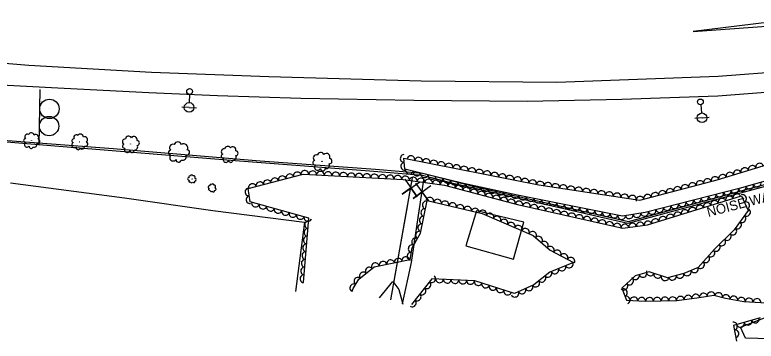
# Model space of a CAD drawing. Extents: x 1722896 to 1754269, y 648279 to 666297.
# Drawn here: x 1744970.8 to 1745353.2, y 651621.9 to 651790.3 of the extents above; entities that cross this region are included whole.
import ezdxf

# ---------------------------------------------------------------- set-up
doc = ezdxf.new("R2010")
doc.units = 0
for name, color, linetype in [('DESIGN - CENTERLINE - Proposed Text', 7, 'Continuous'), ('DESIGN - PUBLIC HEARING - Shapes', 7, 'Continuous'), ('DESIGN - SCRATCH - User 1', 7, 'Continuous'), ('SURVEY - CENTERLINE - Preliminary Text', 7, 'Continuous'), ('SURVEY - DTM - Breaklines', 7, 'Continuous'), ('SURVEY - VEGETATION - Features with Text', 7, 'Continuous')]:
    doc.layers.add(name, color=color, linetype=linetype)

msp = doc.modelspace()

# ---------------------------------------------------------------- linework, layer by layer
at = {"layer": 'DESIGN - CENTERLINE - Proposed Text'}
for points in [[(1745164.85, 651643.17), (1745176.01, 651706.26)], [(1745171.92, 651705.49), (1745178.42, 651696.32), (1745175.18, 651700.95), (1745170.54, 651697.71), (1745179.8, 651704.1)], [(1745170.86, 651641.09), (1745175.42, 651662.42), (1745181.72, 651705.18)], [(1745177.51, 651703.34), (1745184.27, 651694.36), (1745180.9, 651698.9), (1745176.36, 651695.52), (1745185.42, 651702.17)], [(1745164.85, 651643.17), (1745173.56, 651692.41)], [(1745170.86, 651641.09), (1745175.42, 651662.42), (1745179.53, 651690.3)], [(1745208.89, 651689.17), (1745203.38, 651671.14), (1745228.11, 651664.28), (1745233.39, 651683.29), (1745208.89, 651689.17)], [(1745347.69, 651623.47), (1745345.08, 651629.16), (1745379, 651642.39), (1745386.06, 651622.36), (1745347.69, 651623.47)]]:
    msp.add_lwpolyline(points, dxfattribs=at)
at = {"layer": 'DESIGN - PUBLIC HEARING - Shapes'}
for p, q in [((1744983.34, 651723.04), (1744983.96, 651751.76)), ((1744988.75, 651741.75), (1744988.75, 651741.75)), ((1744988.55, 651732.84), (1744988.55, 651732.84))]:
    msp.add_line(p, q, dxfattribs=at)
for centre in [(1744988.71, 651741.77), (1744988.52, 651732.85)]:
    msp.add_circle(centre, 5, dxfattribs=at)
at = {"layer": 'DESIGN - SCRATCH - User 1'}
msp.add_lwpolyline([(1744868.11, 651732.89), (1744868.28, 651734.4), (1744948.81, 651726.9), (1745021.49, 651721.24), (1745097.4, 651715.01), (1745156.92, 651710.61), (1745181.36, 651708.6), (1745207.99, 651701.64), (1745287.3, 651683.69), (1745349.3, 651700.5), (1745386.26, 651710.24), (1745386.5, 651709.33), (1745360.52, 651702.47), (1745287.02, 651682.54), (1745196.92, 651703.3), (1745181.07, 651707.43), (1745156.06, 651709.48), (1745084.52, 651714.93), (1744991.49, 651722.44), (1744910.97, 651729.18), (1744868.11, 651732.89)], dxfattribs=at)
at = {"layer": 'SURVEY - CENTERLINE - Preliminary Text'}
for points in [[(1744450.41, 651831.06), (1744490.07, 651825.34), (1744563.81, 651815.3), (1744618.61, 651807.63), (1744680.27, 651798.45), (1744747.48, 651789.33), (1744809.24, 651781.48), (1744875.34, 651773.68), (1744932.22, 651768.02), (1744978.1, 651764.26), (1745041.29, 651760.63), (1745101.87, 651758.39), (1745180.47, 651756.26), (1745250.47, 651755.57), (1745333.61, 651758.56), (1745369.84, 651761.47)], [(1744453.33, 651819.97), (1744484.12, 651815.71), (1744526.26, 651809.18), (1744567.47, 651803.81), (1744624.16, 651796.04), (1744669.2, 651789.36), (1744687.96, 651786.97), (1744734.57, 651780.62), (1744784.23, 651774.01), (1744840.42, 651767.37), (1744897.81, 651760.45), (1744950.79, 651754.89), (1744996.22, 651752.47), (1745040.04, 651750.12), (1745075.43, 651748.58), (1745118.44, 651747.36), (1745176.7, 651746.24), (1745235.13, 651745.71), (1745284, 651746.68), (1745333.37, 651748.53), (1745373.66, 651751.61)], [(1745360.17, 651786.44), (1745320.66, 651781.7), (1745360.9, 651784.54)], [(1744968.65, 651703.66), (1745027.37, 651695.79), (1745072.92, 651689.38), (1745120.28, 651683.29), (1745115.65, 651647.47)]]:
    msp.add_lwpolyline(points, dxfattribs=at)
at = {"layer": 'SURVEY - DTM - Breaklines'}
for p, q in [((1745060.97, 651749.24), (1745060.83, 651744.99)), ((1745060.74, 651742.49), (1745057, 651742.62)), ((1745060.74, 651742.49), (1745064.49, 651742.37)), ((1745324.6, 651743.86), (1745325.04, 651739.63)), ((1745325.3, 651737.15), (1745329.03, 651737.54)), ((1745325.3, 651737.15), (1745321.57, 651736.75))]:
    msp.add_line(p, q, dxfattribs=at)
for centre, radius in [((1745061.01, 651750.74), 1.5), ((1745060.74, 651742.49), 2.5), ((1745324.44, 651745.35), 1.5), ((1745325.3, 651737.15), 2.5)]:
    msp.add_circle(centre, radius, dxfattribs=at)
at = {"layer": 'SURVEY - VEGETATION - Features with Text'}
for points in [[(1745386.45, 651712.62), (1745344.42, 651700.71), (1745295.98, 651688.35), (1745284.32, 651686.46), (1745230.06, 651697.24), (1745202.33, 651703.32), (1745171.92, 651710.62), (1745171.53, 651716.41), (1745241.19, 651702.57), (1745293.28, 651694.66), (1745333.15, 651705.16), (1745382.71, 651720.29)], [(1745119.67, 651652.15), (1745122.54, 651685.44), (1745092.22, 651693.78), (1745091.2, 651700.64), (1745119.61, 651708.1), (1745171.21, 651705.38), (1745192.43, 651702.46), (1745230.05, 651692.44), (1745284.42, 651680.2), (1745297.12, 651681.89), (1745345.73, 651696.83), (1745349.02, 651689.3), (1745341.94, 651679.37), (1745331.78, 651669.39), (1745323.32, 651659.96), (1745315.99, 651656.85), (1745307.48, 651654.62), (1745298.03, 651657.74), (1745290.87, 651655.54), (1745283.94, 651649.22), (1745286.34, 651642.99), (1745296.03, 651642.48), (1745312.22, 651642.91), (1745323.84, 651644.45), (1745331.45, 651645.63), (1745337.37, 651644.02), (1745346.81, 651642.41), (1745361.39, 651641.44)], [(1745144.87, 651647.59), (1745145.36, 651649.16), (1745148.36, 651653.84), (1745156.16, 651660.3), (1745174.74, 651663.97), (1745175.74, 651670.05), (1745180.07, 651677.63), (1745183.44, 651694.56), (1745211.97, 651687.69), (1745238.21, 651676.48), (1745247.01, 651668.9), (1745259.06, 651662.51), (1745246.85, 651657.57), (1745238.47, 651650.9), (1745228.58, 651646.47), (1745208.16, 651653.03), (1745186.01, 651654.14), (1745175.37, 651640.87)], [(1745158.89, 651644.3), (1745165.78, 651652.67), (1745168.99, 651648.56), (1745170.93, 651641.03)], [(1745355.23, 651633.96), (1745341.56, 651629.91), (1745343.07, 651621.9)]]:
    msp.add_lwpolyline(points, dxfattribs=at)
for centre, radius in [((1744979.41, 651725.48), 0.048), ((1745004.27, 651724.75), 0.0485), ((1745030.48, 651723.6), 0.0515), ((1745055.28, 651719.58), 0.0625), ((1745081.42, 651718.41), 0.0507), ((1745129.26, 651714.68), 0.0572), ((1745062.23, 651705.6), 0.0246), ((1745072.64, 651701), 0.0242)]:
    msp.add_circle(centre, radius, dxfattribs=at)
for centre, radius, start, end in [((1744976.32, 651725.41), 0.944, 88.4637, 267.2093), ((1744977.35, 651727.3), 1.38, 66.3475, 223.1364), ((1744979.29, 651727.84), 1.57, 15.4002, 152.9245), ((1744981.63, 651726.94), 1.56, 326.2961, 122.1346), ((1744982.56, 651724.99), 1.15, 256.549, 71.5492), ((1745001.2, 651725.3), 0.955, 77.134, 255.8797), ((1745002.59, 651726.96), 1.39, 55.0179, 211.8068), ((1745004.63, 651727.12), 1.59, 4.0706, 141.5949), ((1745006.77, 651725.76), 1.57, 314.9665, 110.8049), ((1745027.77, 651724.76), 1.48, 84.49, 241.2789), ((1745029.57, 651725.97), 1.68, 33.5427, 171.067), ((1745032.26, 651725.83), 1.67, 344.4386, 140.277), ((1744977.13, 651723.4), 1.37, 128.4843, 321.904), ((1744979.24, 651722.39), 1.04, 171.103, 348.4222), ((1744980.86, 651723.53), 1.48, 246.3901, 13.2357), ((1745001.6, 651723.14), 1.39, 117.1547, 310.5744), ((1745003.49, 651721.72), 1.06, 159.7734, 337.0925), ((1745005.32, 651722.53), 1.5, 235.0604, 1.9061), ((1745007.3, 651723.64), 1.16, 245.2194, 60.2196), ((1745027.35, 651722.5), 1.01, 106.6061, 285.3518), ((1745032.61, 651722.1), 1.59, 264.5325, 31.3782), ((1745033.86, 651724.15), 1.23, 274.6915, 89.6917), ((1745052.43, 651721.74), 1.79, 70.6223, 227.4112), ((1745054.9, 651722.64), 2.04, 19.675, 157.1993), ((1745058.03, 651721.7), 2.03, 330.5709, 126.4094), ((1745080.6, 651720.77), 1.66, 31.7319, 169.2561), ((1745083.24, 651720.55), 1.64, 342.6277, 138.4662), ((1745028.85, 651720.71), 1.47, 146.6268, 340.0465), ((1745031.34, 651720.39), 1.12, 189.2455, 6.5646), ((1745051.27, 651719.2), 1.23, 92.7385, 271.4841), ((1745059.43, 651719.25), 1.5, 260.8238, 75.8241), ((1745078.31, 651717.43), 0.997, 104.7953, 283.541), ((1745078.79, 651719.64), 1.45, 82.6792, 239.4681), ((1745084.76, 651718.85), 1.21, 272.8806, 87.8809), ((1745128.6, 651717.42), 1.87, 26.0543, 163.5786), ((1745131.54, 651716.88), 1.86, 336.9502, 132.7887), ((1745052.52, 651716.65), 1.79, 132.7591, 326.1788), ((1745055.36, 651715.55), 1.36, 175.3778, 352.697), ((1745057.35, 651717.19), 1.93, 250.6649, 17.5105), ((1745079.73, 651715.62), 1.45, 144.816, 338.2357), ((1745082.17, 651715.23), 1.1, 187.4347, 4.7538), ((1745083.46, 651716.87), 1.56, 262.7217, 29.5674), ((1745125.65, 651713.92), 1.13, 99.1178, 277.8634), ((1745126.44, 651716.35), 1.64, 77.0016, 233.7905), ((1745133.06, 651714.8), 1.37, 267.2031, 82.2033), ((1745127.04, 651711.73), 1.64, 139.1384, 332.5581), ((1745129.74, 651711.02), 1.25, 181.7571, 359.0763), ((1745131.38, 651712.72), 1.76, 257.0442, 23.8898), ((1745061.1, 651706.71), 0.485, 42.8147, 221.5603), ((1745062.16, 651707.01), 0.706, 20.6985, 177.4875), ((1745063.06, 651706.49), 0.804, 329.7513, 107.2755), ((1745060.65, 651705.69), 0.704, 82.8354, 276.2551), ((1745061.04, 651704.55), 0.536, 125.454, 302.7732), ((1745062.04, 651704.37), 0.76, 200.7411, 327.5868), ((1745063.18, 651704.26), 0.589, 210.9, 25.9003), ((1745063.57, 651705.31), 0.799, 280.6471, 76.4856), ((1745072.89, 651702.36), 0.693, 7.4879, 164.2768), ((1745071.15, 651701.44), 0.692, 69.6247, 263.0444), ((1745071.27, 651700.27), 0.526, 112.2434, 289.5625), ((1745071.81, 651702.31), 0.476, 29.604, 208.3497), ((1745072.18, 651699.87), 0.746, 187.5304, 314.3761), ((1745073.26, 651699.51), 0.579, 197.6893, 12.6896), ((1745073.64, 651701.67), 0.79, 316.5406, 94.0648), ((1745073.86, 651700.42), 0.785, 267.4364, 63.2749)]:
    msp.add_arc(centre, radius, start, end, dxfattribs=at)
for centre, major_axis in [((1745171.55, 651716.14), (-0.13, 2)), ((1745175.19, 651715.68), (1.96, -0.39)), ((1745179.11, 651714.9), (1.96, -0.39)), ((1745183.04, 651714.12), (1.96, -0.39)), ((1745186.96, 651713.34), (1.96, -0.39)), ((1745190.88, 651712.57), (1.96, -0.39)), ((1745171.82, 651712.15), (-0.13, 2)), ((1745174.33, 651710.04), (-1.94, 0.47)), ((1745194.81, 651711.79), (1.96, -0.39)), ((1745198.73, 651711.01), (1.96, -0.39)), ((1745202.65, 651710.23), (1.96, -0.39)), ((1745206.58, 651709.45), (1.96, -0.39)), ((1745210.5, 651708.67), (1.96, -0.39)), ((1745347.3, 651709.47), (1.91, 0.58)), ((1745351.12, 651710.64), (1.91, 0.58)), ((1745354.95, 651711.81), (1.91, 0.58)), ((1745108.8, 651705.26), (1.93, 0.51)), ((1745112.67, 651706.28), (1.93, 0.51)), ((1745116.54, 651707.29), (1.93, 0.51)), ((1745120.43, 651708.05), (2, -0.11)), ((1745124.43, 651707.84), (2, -0.11)), ((1745128.42, 651707.63), (2, -0.11)), ((1745132.42, 651707.42), (2, -0.11)), ((1745136.41, 651707.21), (2, -0.11)), ((1745140.41, 651707), (2, -0.11)), ((1745144.4, 651706.79), (2, -0.11)), ((1745148.39, 651706.58), (2, -0.11)), ((1745152.39, 651706.37), (2, -0.11)), ((1745156.38, 651706.16), (2, -0.11)), ((1745160.38, 651705.95), (2, -0.11)), ((1745164.37, 651705.74), (2, -0.11)), ((1745168.37, 651705.53), (2, -0.11)), ((1745172.35, 651705.22), (1.98, -0.27)), ((1745176.31, 651704.67), (1.98, -0.27)), ((1745178.22, 651709.11), (-1.94, 0.47)), ((1745182.1, 651708.18), (-1.94, 0.47)), ((1745185.99, 651707.24), (-1.94, 0.47)), ((1745189.88, 651706.31), (-1.94, 0.47)), ((1745214.42, 651707.89), (1.96, -0.39)), ((1745218.35, 651707.11), (1.96, -0.39)), ((1745222.27, 651706.33), (1.96, -0.39)), ((1745226.19, 651705.55), (1.96, -0.39)), ((1745230.12, 651704.77), (1.96, -0.39)), ((1745331.98, 651704.85), (1.93, 0.51)), ((1745335.82, 651705.97), (1.91, 0.58)), ((1745339.65, 651707.14), (1.91, 0.58)), ((1745343.47, 651708.31), (1.91, 0.58)), ((1745093.33, 651701.2), (1.93, 0.51)), ((1745097.19, 651702.21), (1.93, 0.51)), ((1745101.06, 651703.23), (1.93, 0.51)), ((1745104.93, 651704.24), (1.93, 0.51)), ((1745180.28, 651704.13), (1.98, -0.27)), ((1745184.24, 651703.58), (1.98, -0.27)), ((1745188.2, 651703.04), (1.98, -0.27)), ((1745192.17, 651702.49), (1.98, -0.27)), ((1745193.77, 651705.38), (-1.94, 0.47)), ((1745196.04, 651701.5), (1.93, -0.51)), ((1745197.66, 651704.44), (-1.94, 0.47)), ((1745201.55, 651703.51), (-1.94, 0.47)), ((1745205.46, 651702.64), (-1.95, 0.43)), ((1745234.04, 651703.99), (1.96, -0.39)), ((1745237.96, 651703.21), (1.96, -0.39)), ((1745241.89, 651702.46), (1.98, -0.3)), ((1745245.85, 651701.86), (1.98, -0.3)), ((1745249.8, 651701.26), (1.98, -0.3)), ((1745316.51, 651700.77), (1.93, 0.51)), ((1745320.38, 651701.79), (1.93, 0.51)), ((1745324.25, 651702.81), (1.93, 0.51)), ((1745328.12, 651703.83), (1.93, 0.51)), ((1745353.74, 651703.35), (-1.92, -0.55)), ((1745091.46, 651698.86), (-0.29, 1.98)), ((1745199.9, 651700.47), (1.93, -0.51)), ((1745203.77, 651699.44), (1.93, -0.51)), ((1745207.63, 651698.41), (1.93, -0.51)), ((1745209.36, 651701.78), (-1.95, 0.43)), ((1745211.5, 651697.38), (1.93, -0.51)), ((1745213.27, 651700.92), (-1.95, 0.43)), ((1745217.18, 651700.07), (-1.95, 0.43)), ((1745221.09, 651699.21), (-1.95, 0.43)), ((1745253.75, 651700.66), (1.98, -0.3)), ((1745257.71, 651700.06), (1.98, -0.3)), ((1745261.66, 651699.46), (1.98, -0.3)), ((1745265.62, 651698.86), (1.98, -0.3)), ((1745269.57, 651698.26), (1.98, -0.3)), ((1745273.53, 651697.66), (1.98, -0.3)), ((1745277.48, 651697.06), (1.98, -0.3)), ((1745304.91, 651697.72), (1.93, 0.51)), ((1745308.77, 651698.74), (1.93, 0.51)), ((1745312.64, 651699.76), (1.93, 0.51)), ((1745338.3, 651699.15), (-1.94, -0.49)), ((1745342.18, 651700.13), (-1.94, -0.49)), ((1745346.04, 651701.17), (-1.92, -0.55)), ((1745349.89, 651702.26), (-1.92, -0.55)), ((1745092.05, 651694.9), (-0.29, 1.98)), ((1745184.97, 651694.19), (1.94, -0.47)), ((1745188.86, 651693.26), (1.94, -0.47)), ((1745215.36, 651696.35), (1.93, -0.51)), ((1745219.23, 651695.32), (1.93, -0.51)), ((1745223.1, 651694.29), (1.93, -0.51)), ((1745224.99, 651698.35), (-1.95, 0.43)), ((1745226.96, 651693.26), (1.93, -0.51)), ((1745228.9, 651697.5), (-1.95, 0.43)), ((1745232.82, 651696.69), (-1.96, 0.39)), ((1745236.74, 651695.91), (-1.96, 0.39)), ((1745240.66, 651695.13), (-1.96, 0.39)), ((1745281.44, 651696.46), (1.98, -0.3)), ((1745285.39, 651695.86), (1.98, -0.3)), ((1745289.35, 651695.26), (1.98, -0.3)), ((1745293.3, 651694.67), (1.93, 0.51)), ((1745297.17, 651695.68), (1.93, 0.51)), ((1745301.04, 651696.7), (1.93, 0.51)), ((1745322.8, 651695.19), (-1.94, -0.49)), ((1745326.67, 651696.18), (-1.94, -0.49)), ((1745330.55, 651697.17), (-1.94, -0.49)), ((1745334.43, 651698.16), (-1.94, -0.49)), ((1745335.6, 651693.71), (1.91, 0.59)), ((1745339.43, 651694.89), (1.91, 0.59)), ((1745343.25, 651696.07), (1.91, 0.59)), ((1745346.29, 651695.53), (0.8, -1.83)), ((1745094.98, 651693.02), (-1.93, 0.53)), ((1745098.84, 651691.96), (-1.93, 0.53)), ((1745102.69, 651690.9), (-1.93, 0.53)), ((1745182.97, 651692.18), (0.39, 1.96)), ((1745192.75, 651692.32), (1.94, -0.47)), ((1745196.64, 651691.38), (1.94, -0.47)), ((1745200.53, 651690.45), (1.94, -0.47)), ((1745204.41, 651689.51), (1.94, -0.47)), ((1745230.83, 651692.26), (1.95, -0.44)), ((1745234.74, 651691.39), (1.95, -0.44)), ((1745238.64, 651690.51), (1.95, -0.44)), ((1745242.54, 651689.63), (1.95, -0.44)), ((1745244.59, 651694.35), (-1.96, 0.39)), ((1745248.51, 651693.57), (-1.96, 0.39)), ((1745252.43, 651692.79), (-1.96, 0.39)), ((1745256.36, 651692.01), (-1.96, 0.39)), ((1745260.28, 651691.23), (-1.96, 0.39)), ((1745307.29, 651691.24), (-1.94, -0.49)), ((1745311.17, 651692.23), (-1.94, -0.49)), ((1745315.05, 651693.22), (-1.94, -0.49)), ((1745318.92, 651694.2), (-1.94, -0.49)), ((1745324.13, 651690.19), (1.91, 0.59)), ((1745327.96, 651691.36), (1.91, 0.59)), ((1745331.78, 651692.54), (1.91, 0.59)), ((1745347.9, 651691.87), (0.8, -1.83)), ((1745106.55, 651689.84), (-1.93, 0.53)), ((1745110.41, 651688.78), (-1.93, 0.53)), ((1745114.26, 651687.72), (-1.93, 0.53)), ((1745182.19, 651688.26), (0.39, 1.96)), ((1745208.3, 651688.57), (1.94, -0.47)), ((1745212.18, 651687.6), (1.84, -0.79)), ((1745215.86, 651686.03), (1.84, -0.79)), ((1745246.44, 651688.75), (1.95, -0.44)), ((1745250.34, 651687.87), (1.95, -0.44)), ((1745254.25, 651686.99), (1.95, -0.44)), ((1745258.15, 651686.11), (1.95, -0.44)), ((1745264.2, 651690.46), (-1.96, 0.39)), ((1745268.13, 651689.68), (-1.96, 0.39)), ((1745272.05, 651688.9), (-1.96, 0.39)), ((1745275.97, 651688.12), (-1.96, 0.39)), ((1745279.9, 651687.34), (-1.96, 0.39)), ((1745291.71, 651687.66), (-1.97, -0.32)), ((1745295.66, 651688.3), (-1.97, -0.32)), ((1745299.54, 651689.26), (-1.94, -0.49)), ((1745303.42, 651690.25), (-1.94, -0.49)), ((1745308.84, 651685.49), (1.91, 0.59)), ((1745312.66, 651686.66), (1.91, 0.59)), ((1745316.49, 651687.84), (1.91, 0.59)), ((1745320.31, 651689.01), (1.91, 0.59)), ((1745348.33, 651688.33), (-1.16, -1.63)), ((1745118.12, 651686.66), (-1.93, 0.53)), ((1745121.98, 651685.6), (-1.93, 0.53)), ((1745122.25, 651682.04), (0.17, 1.99)), ((1745181.41, 651684.34), (0.39, 1.96)), ((1745219.54, 651684.46), (1.84, -0.79)), ((1745223.22, 651682.89), (1.84, -0.79)), ((1745262.05, 651685.24), (1.95, -0.44)), ((1745265.95, 651684.36), (1.95, -0.44)), ((1745269.86, 651683.48), (1.95, -0.44)), ((1745273.76, 651682.6), (1.95, -0.44)), ((1745277.66, 651681.72), (1.95, -0.44)), ((1745283.82, 651686.56), (-1.96, 0.39)), ((1745287.76, 651687.02), (-1.97, -0.32)), ((1745297.37, 651681.96), (1.91, 0.59)), ((1745301.19, 651683.14), (1.91, 0.59)), ((1745305.02, 651684.31), (1.91, 0.59)), ((1745346, 651685.07), (-1.16, -1.63)), ((1745121.91, 651678.05), (0.17, 1.99)), ((1745180.63, 651680.41), (0.39, 1.96)), ((1745226.89, 651681.31), (1.84, -0.79)), ((1745230.57, 651679.74), (1.84, -0.79)), ((1745234.25, 651678.17), (1.84, -0.79)), ((1745281.56, 651680.84), (1.95, -0.44)), ((1745285.48, 651680.34), (1.98, 0.26)), ((1745289.45, 651680.87), (1.98, 0.26)), ((1745293.41, 651681.39), (1.98, 0.26)), ((1745341.22, 651678.67), (-1.43, -1.4)), ((1745343.68, 651681.82), (-1.16, -1.63)), ((1745121.56, 651674.07), (0.17, 1.99)), ((1745179.5, 651676.62), (0.99, 1.74)), ((1745237.93, 651676.6), (1.84, -0.79)), ((1745241.01, 651674.07), (1.51, -1.31)), ((1745338.37, 651675.87), (-1.43, -1.4)), ((1745177.51, 651673.15), (0.99, 1.74)), ((1745244.04, 651671.46), (1.51, -1.31)), ((1745335.52, 651673.06), (-1.43, -1.4)), ((1745121.22, 651670.08), (0.17, 1.99)), ((1745175.67, 651669.62), (0.33, 1.97)), ((1745247.08, 651668.86), (1.77, -0.94)), ((1745250.61, 651666.99), (1.77, -0.94)), ((1745329.94, 651667.34), (-1.34, -1.49)), ((1745332.67, 651670.26), (-1.43, -1.4)), ((1745120.88, 651666.1), (0.17, 1.99)), ((1745168.58, 651662.76), (1.96, 0.39)), ((1745172.51, 651663.53), (1.96, 0.39)), ((1745175.02, 651665.68), (0.33, 1.97)), ((1745254.15, 651665.11), (1.77, -0.94)), ((1745257.68, 651663.24), (1.77, -0.94)), ((1745327.27, 651664.36), (-1.34, -1.49)), ((1745120.53, 651662.11), (0.17, 1.99)), ((1745156.81, 651660.43), (1.96, 0.39)), ((1745160.74, 651661.2), (1.96, 0.39)), ((1745164.66, 651661.98), (1.96, 0.39)), ((1745253.08, 651660.1), (-1.85, -0.75)), ((1745256.79, 651661.59), (-1.85, -0.75)), ((1745324.6, 651661.38), (-1.34, -1.49)), ((1745120.19, 651658.13), (0.17, 1.99)), ((1745150.51, 651655.62), (1.54, 1.27)), ((1745153.59, 651658.17), (1.54, 1.27)), ((1745245.85, 651656.78), (-1.56, -1.25)), ((1745249.38, 651658.6), (-1.85, -0.75)), ((1745294.8, 651656.75), (-1.91, -0.59)), ((1745298.62, 651657.54), (-1.9, 0.63)), ((1745317.71, 651657.58), (-1.84, -0.78)), ((1745321.4, 651659.14), (-1.84, -0.78)), ((1745119.84, 651654.14), (0.17, 1.99)), ((1745147.7, 651652.83), (1.08, 1.68)), ((1745185.95, 651654.06), (-1.25, -1.56)), ((1745189.91, 651653.94), (-2, 0.1)), ((1745193.9, 651653.74), (-2, 0.1)), ((1745197.9, 651653.54), (-2, 0.1)), ((1745201.89, 651653.35), (-2, 0.1)), ((1745205.89, 651653.15), (-2, 0.1)), ((1745242.72, 651654.29), (-1.56, -1.25)), ((1745288, 651652.92), (-1.48, -1.35)), ((1745290.98, 651655.57), (-1.91, -0.59)), ((1745302.42, 651656.29), (-1.9, 0.63)), ((1745306.22, 651655.03), (-1.9, 0.63)), ((1745310.06, 651655.29), (-1.93, -0.51)), ((1745313.93, 651656.31), (-1.93, -0.51)), ((1745145.55, 651649.46), (1.08, 1.68)), ((1745180.95, 651647.82), (-1.25, -1.56)), ((1745183.45, 651650.94), (-1.25, -1.56)), ((1745209.8, 651652.5), (-1.9, 0.61)), ((1745213.61, 651651.28), (-1.9, 0.61)), ((1745217.42, 651650.06), (-1.9, 0.61)), ((1745221.23, 651648.83), (-1.9, 0.61)), ((1745236.13, 651649.85), (-1.83, -0.82)), ((1745239.6, 651651.79), (-1.56, -1.25)), ((1745285.04, 651650.23), (-1.48, -1.35)), ((1745178.44, 651644.7), (-1.25, -1.56)), ((1745225.03, 651647.61), (-1.9, 0.61)), ((1745228.83, 651646.58), (-1.83, -0.82)), ((1745232.48, 651648.21), (-1.83, -0.82)), ((1745284.84, 651646.88), (0.72, -1.87)), ((1745318.1, 651643.69), (1.98, 0.26)), ((1745322.07, 651644.21), (1.98, 0.26)), ((1745326.03, 651644.79), (1.98, 0.31)), ((1745329.98, 651645.4), (1.98, 0.31)), ((1745333.87, 651644.97), (1.93, -0.52)), ((1745337.74, 651643.96), (1.97, -0.34)), ((1745175.94, 651641.58), (-1.25, -1.56)), ((1745286.28, 651643.15), (0.72, -1.87)), ((1745290.17, 651642.79), (2, -0.11)), ((1745294.16, 651642.58), (2, -0.11)), ((1745298.16, 651642.53), (2, 0.05)), ((1745302.16, 651642.64), (2, 0.05)), ((1745306.16, 651642.75), (2, 0.05)), ((1745310.15, 651642.86), (2, 0.05)), ((1745314.14, 651643.17), (1.98, 0.26)), ((1745341.69, 651643.28), (1.97, -0.34)), ((1745345.63, 651642.61), (1.97, -0.34)), ((1745349.61, 651642.22), (2, -0.13)), ((1745353.6, 651641.96), (2, -0.13)), ((1745341.61, 651629.67), (0.37, -1.97)), ((1745345.16, 651630.98), (-1.92, -0.57)), ((1745348.99, 651632.11), (-1.92, -0.57)), ((1745352.83, 651633.25), (-1.92, -0.57)), ((1745342.35, 651625.74), (0.37, -1.97))]:
    msp.add_ellipse(centre, major_axis=major_axis, ratio=0.940188, start_param=0, end_param=3.141593, dxfattribs=at)

# ---------------------------------------------------------------- texts
at = {"layer": 'DESIGN - SCRATCH - User 1'}
msp.add_text('NOISE WALL', height=5, rotation=14.5713, dxfattribs=at).set_placement((1745328.51, 651685.97))

doc.saveas('drawing.dxf')
